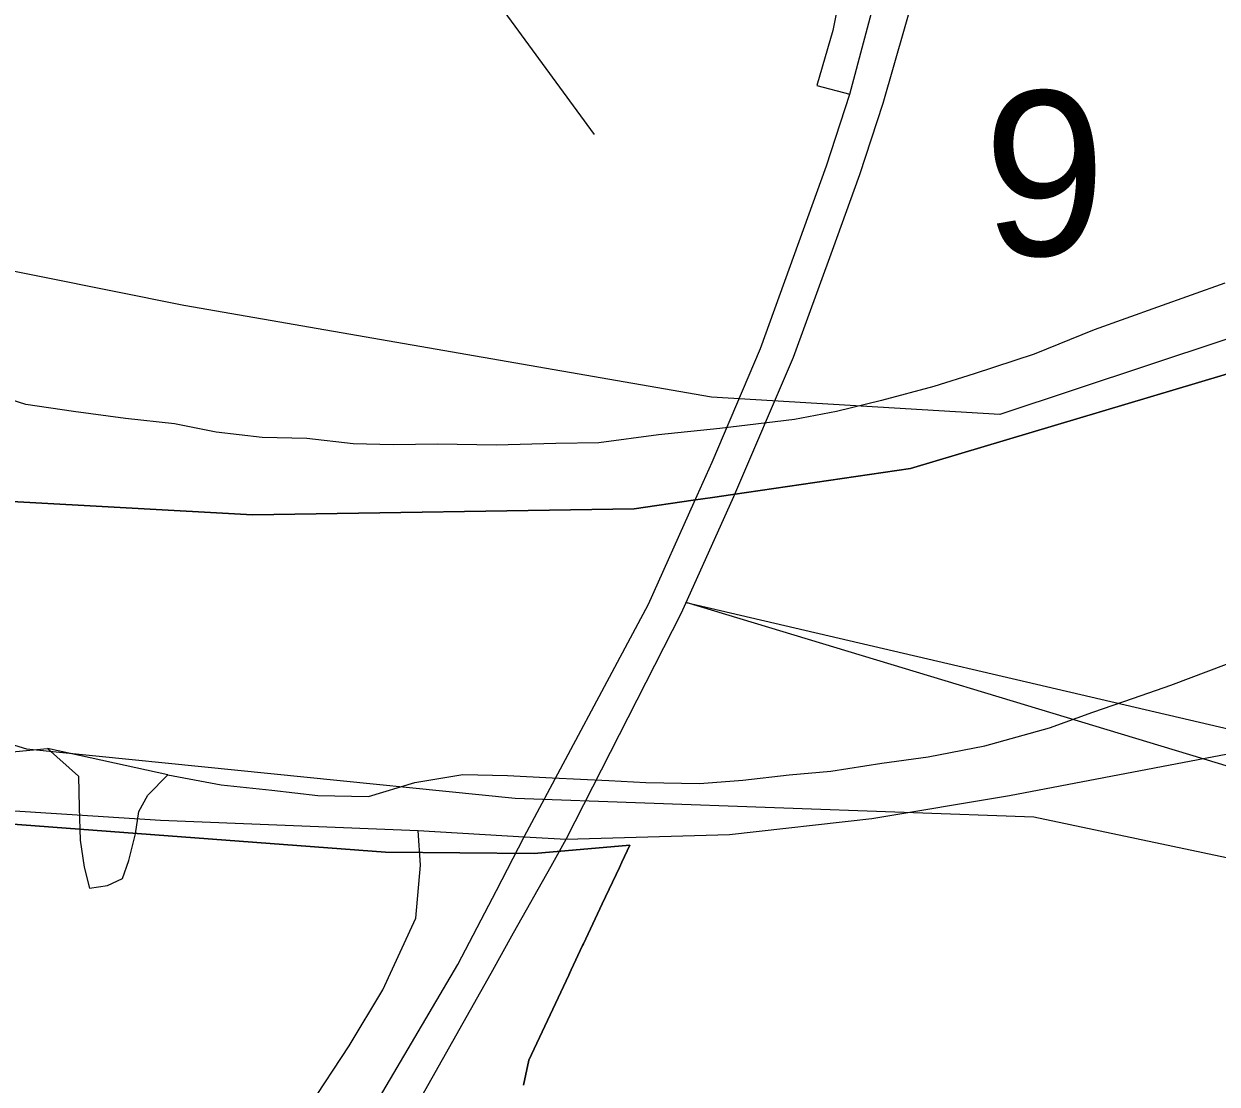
# Model space of a CAD drawing. Extents: x 0 to 34, y 0 to 22.
# Drawn here: x 5.3119 to 5.6157, y 16.1489 to 16.4189 of the extents above; entities that cross this region are included whole.
import ezdxf

# ---------------------------------------------------------------- set-up
doc = ezdxf.new("R2010")
doc.units = 0
for name, color, linetype in [('GM_X_City_Street', 7, 'Continuous'), ('GM_X_Interchange_Ramps', 7, 'Continuous'), ('GM_X_Interstate_Route', 7, 'Continuous'), ('GM_X_Major_River', 7, 'Continuous'), ('GM_X_Section', 7, 'Continuous'), ('GM_X_Section_Text', 7, 'Continuous'), ('GM_X_State_Route', 7, 'Continuous'), ('GM_X_Township_Road', 7, 'Continuous'), ('SC_Shading3', 7, 'Continuous'), ('SH_Text', 7, 'Continuous')]:
    doc.layers.add(name, color=color, linetype=linetype)

msp = doc.modelspace()

# ---------------------------------------------------------------- linework, layer by layer
at = {"layer": 'GM_X_City_Street'}
msp.add_line((5.45715, 16.39072), (5.40957, 16.45577), dxfattribs=at)
for points in [[(5.24253, 16.21834), (5.25131, 16.22157), (5.26017, 16.22229), (5.28426, 16.22015), (5.34666, 16.21615), (5.41224, 16.21351), (5.43927, 16.2119), (5.44993, 16.21127), (5.49155, 16.21249), (5.52775, 16.21654), (5.56283, 16.22239), (5.62377, 16.23408), (5.67594, 16.24847), (5.71912, 16.26286), (5.78388, 16.29075), (5.80929, 16.30357), (5.83987, 16.31975), (5.88665, 16.34899), (5.91813, 16.37148), (5.93657, 16.38407), (5.95052, 16.39262), (5.95771, 16.39441), (5.96535, 16.39396), (6.021, 16.37822)], [(5.33427, 16.09319), (5.3599, 16.11765), (5.375, 16.13244), (5.38442, 16.14309), (5.39466, 16.15865), (5.40326, 16.17298), (5.40817, 16.18362), (5.41165, 16.1912), (5.41288, 16.20471), (5.41224, 16.21351)]]:
    msp.add_lwpolyline(points, dxfattribs=at)
at = {"layer": 'GM_X_Interchange_Ramps'}
msp.add_lwpolyline([(5.50399, 16.51739), (5.50739, 16.51301), (5.5122, 16.51381), (5.51628, 16.51329), (5.52009, 16.51191), (5.52391, 16.50816), (5.52602, 16.50473), (5.52715, 16.49875), (5.52779, 16.49157), (5.52779, 16.48401), (5.52694, 16.47565), (5.52483, 16.45743), (5.52286, 16.44446), (5.52108, 16.43354), (5.51781, 16.41725), (5.51373, 16.40317), (5.5222, 16.40096)], dxfattribs=at)
at = {"layer": 'GM_X_Interstate_Route'}
msp.add_line((5.43658, 16.18744), (5.44611, 16.20446), dxfattribs=at)
for points in [[(5.5222, 16.40096), (5.53362, 16.44415), (5.54239, 16.48231), (5.55007, 16.51631), (5.55384, 16.53373), (5.56257, 16.57926), (5.56718, 16.61676), (5.57003, 16.66172), (5.57238, 16.73845), (5.57345, 16.83606), (5.57348, 16.8389), (5.5748, 16.90931), (5.57502, 16.95471), (5.57391, 16.98131), (5.57787, 17.12557), (5.57787, 17.15254), (5.57743, 17.18654), (5.5754, 17.21048), (5.5737, 17.24861), (5.56822, 17.30761)], [(5.44611, 16.20446), (5.44993, 16.21127), (5.47934, 16.26891), (5.49264, 16.29856), (5.50785, 16.33405), (5.51772, 16.36124), (5.52474, 16.38054), (5.53066, 16.39875), (5.53904, 16.42808)], [(5.43217, 16.19823), (5.43927, 16.2119), (5.47087, 16.27111), (5.48252, 16.29708), (5.4871, 16.3073), (5.49939, 16.33625), (5.50925, 16.36345), (5.51627, 16.38275), (5.5222, 16.40096)], [(4.79214, 15.34298), (4.82978, 15.36672), (4.87321, 15.39787), (4.91817, 15.43428), (4.96314, 15.47288), (4.99955, 15.50753), (5.03047, 15.53999), (5.04011, 15.55224), (5.05843, 15.5755), (5.09018, 15.61646), (5.13048, 15.67354), (5.16091, 15.72272), (5.18246, 15.75907), (5.23533, 15.85416), (5.30025, 15.96843), (5.345, 16.04607), (5.38053, 16.10836), (5.4224, 16.17943), (5.43217, 16.19823)], [(5.2177, 15.79817), (5.24498, 15.84955), (5.30991, 15.96448), (5.35377, 16.04234), (5.39106, 16.1066), (5.43086, 16.17723), (5.43658, 16.18744)]]:
    msp.add_lwpolyline(points, dxfattribs=at)
at = {"layer": 'GM_X_Major_River'}
msp.add_line((5.34852, 16.22771), (5.31792, 16.23439), dxfattribs=at)
for points in [[(5.61767, 16.35287), (5.60047, 16.34674), (5.58442, 16.34097), (5.56913, 16.33481), (5.55386, 16.32978), (5.54355, 16.32656), (5.5302, 16.32302), (5.51877, 16.3202), (5.5081, 16.31813), (5.48909, 16.31584), (5.4735, 16.31424), (5.45829, 16.31226), (5.44728, 16.31209), (5.4321, 16.31163), (5.41731, 16.31191), (5.40592, 16.31175), (5.39568, 16.31196), (5.38395, 16.31332), (5.37257, 16.31355), (5.36084, 16.31492), (5.35026, 16.31702), (5.33776, 16.31841), (5.32452, 16.32019), (5.31242, 16.32194), (5.29846, 16.3264)], [(5.34852, 16.22771), (5.36213, 16.22516), (5.375, 16.22377), (5.38673, 16.2224), (5.39963, 16.22215), (5.41146, 16.22572), (5.42364, 16.22776), (5.43502, 16.22754), (5.44639, 16.22694), (5.46079, 16.22628), (5.47026, 16.22571), (5.48392, 16.22545), (5.49494, 16.22637), (5.50672, 16.22766), (5.51736, 16.22859), (5.5303, 16.23062), (5.5421, 16.23229), (5.55657, 16.23505), (5.57297, 16.23968), (5.58405, 16.24364), (5.59436, 16.24724), (5.60391, 16.25048), (5.61805, 16.2559)], [(5.30804, 16.23344), (5.31792, 16.23439)], [(5.31792, 16.23439), (5.32575, 16.22739), (5.32597, 16.2194), (5.32619, 16.21103), (5.32719, 16.20417), (5.32861, 16.19882), (5.33317, 16.19949), (5.337, 16.20132), (5.33861, 16.20585), (5.34026, 16.21266), (5.34113, 16.21834), (5.34348, 16.22248), (5.34852, 16.22771)]]:
    msp.add_lwpolyline(points, dxfattribs=at)
at = {"layer": 'GM_X_Section'}
for points in [[(5.01439, 16.44894), (5.01599, 16.47353), (6.0151, 16.4351), (6.0146, 16.38852), (5.94319, 16.37699), (5.80752, 16.37272), (5.65525, 16.35096), (5.56036, 16.3194), (5.48696, 16.32381), (5.35258, 16.34716), (5.26127, 16.36554), (5.10088, 16.41627)], [(4.93294, 16.40729), (4.97467, 16.39099), (5.03492, 16.35237), (5.15547, 16.29784), (5.21242, 16.26496), (5.31259, 16.23429), (5.43695, 16.22174), (5.56904, 16.21699), (5.70899, 16.18747), (5.84733, 16.15268), (5.92339, 16.12929), (5.9113, 16.04961), (4.91093, 16.12215)]]:
    msp.add_lwpolyline(points, close=True, dxfattribs=at)
at = {"layer": 'GM_X_State_Route'}
msp.add_lwpolyline([(5.24801, 16.2197), (5.40399, 16.20798), (5.44177, 16.20768), (5.46612, 16.20974), (5.46411, 16.20545), (5.46349, 16.20412), (5.45911, 16.19481), (5.45435, 16.18466), (5.45415, 16.18424), (5.45126, 16.17807), (5.45059, 16.17666), (5.44046, 16.15506), (5.43907, 16.14865)], dxfattribs=at)
at = {"layer": 'GM_X_Township_Road'}
for points in [[(4.99098, 16.37794), (5.04673, 16.35994), (5.15651, 16.32992), (5.18482, 16.32649), (5.21827, 16.32992), (5.24314, 16.31878), (5.27659, 16.29906), (5.37008, 16.29391), (5.46729, 16.29542), (5.48229, 16.29761), (5.48474, 16.29797), (5.48717, 16.29833), (5.4924, 16.29909), (5.53762, 16.3057), (5.63539, 16.33485), (5.70916, 16.35799), (5.76919, 16.38199), (5.81551, 16.40342), (5.89442, 16.45057), (6.00119, 16.54702)], [(6.00119, 16.54702), (5.89442, 16.45057), (5.81551, 16.40342), (5.76919, 16.38199), (5.70916, 16.35799), (5.63539, 16.33485), (5.53762, 16.3057), (5.4924, 16.29909), (5.48717, 16.29833), (5.48474, 16.29797), (5.48229, 16.29761), (5.46729, 16.29542), (5.37008, 16.29391), (5.27659, 16.29906), (5.24314, 16.31878), (5.21827, 16.32992), (5.18482, 16.32649), (5.15651, 16.32992), (5.04673, 16.35994), (4.99098, 16.37794)]]:
    msp.add_lwpolyline(points, dxfattribs=at)
at = {"layer": 'SC_Shading3'}
msp.add_lwpolyline([(5.43907, 16.14865), (5.44046, 16.15506), (5.45059, 16.17666), (5.45079, 16.17708), (5.45126, 16.17807), (5.45415, 16.18424), (5.45435, 16.18466), (5.45911, 16.19481), (5.46349, 16.20412), (5.46411, 16.20545), (5.46612, 16.20974), (5.44177, 16.20768), (5.40399, 16.20798), (5.24801, 16.2197)], dxfattribs=at)
at = {"layer": 'SH_Text'}
msp.add_lwpolyline([(5.48054, 16.27158), (9.33297, 15.37176), (10.6987, 15.37325), (10.69627, 15.09924), (9.35543, 15.09943)], close=True, dxfattribs=at)

# ---------------------------------------------------------------- texts
at = {"layer": 'GM_X_Section_Text'}
msp.add_text('9', height=0.04186, rotation=0, dxfattribs=at).set_placement((5.55618, 16.35992))

doc.saveas('drawing.dxf')
